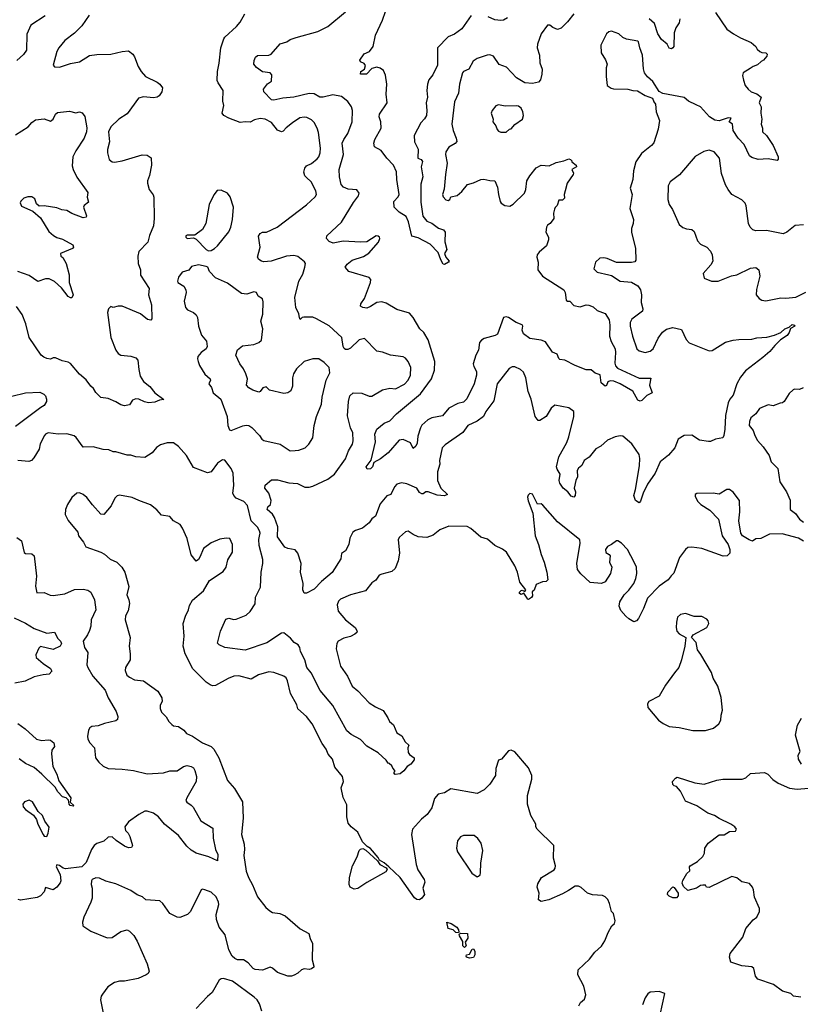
# Model space of a CAD drawing. Extents: x 2133489 to 2292442, y 756223 to 916462.
# Tile 380 of 463: x 2241609 to 2247831, y 863080 to 870929. Entities that reach past the tile are written whole.
import ezdxf

# ---------------------------------------------------------------- set-up
doc = ezdxf.new("R2010")
doc.units = 0

msp = doc.modelspace()

# ---------------------------------------------------------------- linework, layer by layer
at = {"layer": '0CON20XD'}
for points in [[(2243895, 869670), (2243882, 869685), (2243873.3, 869713.3), (2243880.6, 869745), (2243895, 869762.9), (2243935, 869783.1), (2243979.8, 869820.2), (2243993.4, 869836.6), (2244003.4, 869866.6), (2244006.5, 869905), (2243989.3, 870029.3), (2243979.4, 870065), (2243955, 870110), (2243935, 870130.5), (2243898.1, 870148.1), (2243875, 870151.8), (2243842.7, 870147.3), (2243782.7, 870107.3), (2243732.6, 870067.4), (2243709.5, 870040.5), (2243695, 870033.8), (2243665, 870048.8), (2243615, 870109.4), (2243565, 870136.5), (2243525, 870141.2), (2243480.7, 870129.3), (2243445, 870110.8), (2243405, 870114.6), (2243365, 870110.5), (2243275, 870142.5), (2243235, 870166), (2243221.9, 870185), (2243235.6, 870245), (2243228.3, 870278.3), (2243231.4, 870365), (2243190, 870425), (2243182.9, 870445), (2243185.7, 870515), (2243198.9, 870581.1), (2243212, 870705), (2243236.2, 870775), (2243245, 870790), (2243336.2, 870875), (2243365, 870910), (2243402, 870975)], [(2246025, 870975.7), (2245975, 870910.8), (2245925, 870862), (2245895, 870850), (2245857.7, 870867.7), (2245835, 870886.2), (2245815, 870886.2), (2245765.8, 870815), (2245737.1, 870735), (2245734.4, 870705), (2245751.9, 870645), (2245753.3, 870585), (2245772.5, 870535), (2245769.2, 870495), (2245760, 870450), (2245745, 870431.9), (2245695, 870420), (2245635, 870425.6), (2245569.2, 870465), (2245490, 870550), (2245430.6, 870570.6), (2245385, 870638), (2245355, 870648.8), (2245336.1, 870646.1), (2245255, 870619.5), (2245221.9, 870598.1), (2245188.8, 870535), (2245146.7, 870515), (2245139.2, 870505), (2245113.1, 870415), (2245105.6, 870344.4), (2245074.5, 870275), (2245053.3, 870095), (2245063.3, 870045), (2245088.1, 869985), (2245092.5, 869957.5), (2245079.1, 869940.9), (2245028.3, 869911.7), (2245004.3, 869875), (2245002.2, 869855), (2245016.5, 869785), (2245002.5, 869695), (2244991.2, 869578.8), (2244980, 869535), (2244985, 869518), (2245005, 869493.3), (2245025, 869487.1), (2245038, 869495), (2245045, 869516.2), (2245095, 869528.6), (2245131.8, 869558.2), (2245178.8, 869615), (2245225, 869627.8), (2245285, 869655.7), (2245308.3, 869658.3), (2245355, 869646), (2245395, 869643.3), (2245416.2, 869595), (2245424.1, 869534.1), (2245439.3, 869479.3), (2245447, 869467), (2245476.4, 869446.4), (2245515, 869442.5), (2245541.7, 869458.3), (2245631.2, 869545), (2245644, 869575), (2245651.2, 869645), (2245673.8, 869685), (2245725, 869746.7), (2245765, 869768.8), (2245830, 869765), (2245885, 869790), (2245947, 869803), (2245985, 869820), (2246000, 869815), (2246010, 869805), (2246010, 869795), (2246045, 869770), (2246047.5, 869755), (2246010, 869735), (2246022.5, 869705), (2246020, 869695), (2245971.2, 869625), (2245956, 869565), (2245948.8, 869535), (2245950, 869505), (2245935, 869490), (2245905, 869490), (2245893.6, 869446.4), (2245877, 869433), (2245870.8, 869419.2), (2245864.5, 869385.5), (2245865.8, 869344.2), (2245838, 869305), (2245815, 869292), (2245806.9, 869275), (2245802.2, 869235), (2245824, 869195), (2245822.5, 869175), (2245806.9, 869125), (2245748.6, 869075), (2245734.3, 869055), (2245731.4, 869035), (2245742, 868995), (2245738.8, 868935), (2245775, 868884.2), (2245945, 868774.2), (2245956.5, 868755), (2245965, 868692.5), (2245975, 868686.2), (2245995, 868686.2), (2246025, 868649.2), (2246075, 868639.2), (2246124.5, 868655.5), (2246145, 868654.3), (2246179.8, 868639.8), (2246211.5, 868611.5), (2246275, 868586.9), (2246307.5, 868535), (2246313.6, 868495), (2246309.6, 868405), (2246322.7, 868362.7), (2246354.5, 868305), (2246356.4, 868275), (2246351.2, 868191.2), (2246358.5, 868168.5), (2246372.3, 868152.3), (2246545, 868071.5), (2246640, 868070), (2246628.1, 868015), (2246650, 867955), (2246607.7, 867932.3), (2246567.5, 867892.5), (2246555, 867888.8), (2246535, 867896.7), (2246496.5, 867966.5), (2246395.4, 868025.4), (2246345, 868047.8), (2246315, 868050.8), (2246297.3, 868042.7), (2246286.1, 868013.9), (2246275, 868007.5), (2246243.3, 868035), (2246235, 868097.5), (2246195, 868110), (2246165, 868137.5), (2246125, 868137.5), (2246035, 868171.2), (2245955, 868214), (2245915, 868220), (2245905, 868227.5), (2245891.7, 868261.7), (2245855, 868278.8), (2245800.9, 868360.9), (2245765, 868375.4), (2245675, 868387.8), (2245624.6, 868425), (2245614.6, 868454.6), (2245620, 868485), (2245615, 868496.2), (2245565, 868514.2), (2245505, 868555.6), (2245485, 868560), (2245465, 868553.8), (2245417.5, 868422.5), (2245398.8, 868411.2), (2245311.5, 868388.5), (2245290, 868375), (2245274.6, 868355.4), (2245265.4, 868294.6), (2245243.5, 868255), (2245224.4, 868185), (2245227.5, 868165), (2245250.5, 868125), (2245249.1, 868095), (2245231.5, 868025), (2245172.3, 867907.7), (2245145, 867880), (2245101.7, 867868.3), (2245028.5, 867831.5), (2244980.1, 867769.9), (2244895, 867753.8), (2244861.9, 867738.1), (2244814.6, 867695.4), (2244803.1, 867675), (2244781.3, 867608.7), (2244776.8, 867553.2), (2244765, 867530), (2244745, 867510), (2244724.3, 867555), (2244665, 867583.2), (2244633.8, 867576.2), (2244545, 867477.1), (2244485, 867427.3), (2244431.5, 867398.5), (2244420, 867365), (2244405, 867348.1), (2244377.1, 867347.1), (2244370.8, 867365), (2244411.3, 867418.7), (2244444.4, 867565), (2244439.4, 867625), (2244455, 867663.8), (2244515, 867711.9), (2244559.3, 867730.7), (2244612.6, 867787.4), (2244802.8, 867947.3), (2244892.1, 868065), (2244914, 868136), (2244917.9, 868205), (2244865, 868376.7), (2244829.2, 868435), (2244799.2, 868465), (2244744, 868555), (2244715, 868588.8), (2244615, 868618.1), (2244530.3, 868670.3), (2244495, 868680.6), (2244454.6, 868675.4), (2244405, 868642.2), (2244375, 868630), (2244345, 868634.2), (2244326.4, 868646.4), (2244326.7, 868665), (2244358.1, 868705), (2244404.4, 868835), (2244407.1, 868857.1), (2244393.1, 868873.1), (2244232.3, 868922.3), (2244203.3, 868955), (2244218.8, 868981.2), (2244259.1, 869010.9), (2244348.9, 869041.1), (2244391.1, 869068.9), (2244467.5, 869155), (2244478, 869185), (2244476, 869195), (2244465, 869203.8), (2244450, 869205), (2244375, 869158.6), (2244325, 869155.5), (2244187.6, 869162.4), (2244108.3, 869148.3), (2244075, 869161.2), (2244054, 869185), (2244056.2, 869205), (2244174.3, 869315), (2244268.3, 869471.7), (2244308.8, 869525), (2244313.3, 869545), (2244295, 869572.5), (2244227, 869577), (2244189.2, 869595), (2244170.6, 869615), (2244158.9, 869675), (2244156.2, 869735), (2244189.7, 869855), (2244178.5, 869945), (2244191.1, 869975), (2244225, 870022), (2244260, 870115), (2244261.4, 870205), (2244254.3, 870234.3), (2244225, 870278), (2244175, 870315.6), (2244105, 870330), (2244027.5, 870312.5), (2244002.1, 870312.1), (2243955, 870336.9), (2243915, 870341.1), (2243795, 870311.2), (2243705.6, 870304.4), (2243635, 870287.1), (2243615, 870289.2), (2243555, 870353.3), (2243552, 870375), (2243582.9, 870417.1), (2243615, 870437.5), (2243619.5, 870489.5), (2243605, 870506), (2243545, 870512), (2243495, 870548), (2243476, 870575), (2243477.7, 870602.3), (2243489.3, 870630.7), (2243505, 870643.3), (2243595, 870647.1), (2243613.8, 870655), (2243685, 870737.5), (2243737.3, 870752.7), (2243765, 870770), (2243812.7, 870787.3), (2243984.4, 870835.6), (2244063.8, 870875), (2244205, 870991.2)], [(2247155.6, 870985), (2247245, 870853.3), (2247297.5, 870815), (2247353.9, 870783.9), (2247438.3, 870748.3), (2247477.5, 870715), (2247487.5, 870695), (2247507.5, 870675), (2247525, 870666.2), (2247555, 870663.3), (2247566.2, 870655), (2247565, 870637.5), (2247537.5, 870605), (2247517.5, 870595), (2247490.7, 870569.3), (2247453.9, 870556.1), (2247430.8, 870539.2), (2247374, 870505), (2247369.4, 870485), (2247376.6, 870446.6), (2247391.4, 870405), (2247413.9, 870373.9), (2247438.8, 870355), (2247485, 870337.1), (2247520, 870310), (2247503.3, 870265), (2247518.1, 870235), (2247516, 870185), (2247524, 870135), (2247520, 870095), (2247530, 870065), (2247530, 870035), (2247560, 870005), (2247614.2, 869925), (2247653.8, 869835), (2247653.3, 869816.7), (2247645, 869807.5), (2247575, 869818.8), (2247495, 869814), (2247445, 869830), (2247425, 869843.3), (2247382, 869935), (2247335.8, 869985), (2247294.3, 870045), (2247291.2, 870095), (2247262.5, 870115), (2247280, 870145), (2247255, 870145.6), (2247185, 870123.5), (2247148.5, 870128.5), (2247108, 870155), (2247036, 870235), (2247000, 870250), (2246940.3, 870280.3), (2246905, 870308.8), (2246735, 870341.2), (2246706.1, 870356.1), (2246656, 870435), (2246612.2, 870472.2), (2246590, 870505), (2246581.9, 870538.1), (2246574.2, 870645.8), (2246551.9, 870705), (2246542.3, 870752.3), (2246535, 870758), (2246445, 870772.9), (2246415, 870788), (2246385, 870815.7), (2246325, 870836), (2246305, 870831.2), (2246285, 870816.7), (2246241.2, 870725), (2246244, 870665), (2246278.3, 870608.3), (2246291.2, 870575), (2246284, 870545), (2246283.8, 870475), (2246291.2, 870405), (2246322.3, 870382.3), (2246343, 870377), (2246455, 870376), (2246495, 870364), (2246531.7, 870361.7), (2246595, 870324), (2246653, 870303), (2246663.3, 870273.3), (2246676.7, 870255), (2246682.9, 870195), (2246708.1, 870125), (2246698.9, 870055), (2246662.1, 869947.9), (2246645, 869926.7), (2246565, 869861.2), (2246520.8, 869795), (2246502, 869725), (2246495.7, 869655), (2246474.2, 869585), (2246490, 869535), (2246472, 869425), (2246501.4, 869335), (2246498.6, 869305), (2246484.2, 869265), (2246483.9, 869236.1), (2246518, 869105), (2246519.3, 869010.7), (2246510.7, 868999.3), (2246485.9, 868994.1), (2246365, 868993.3), (2246290, 869025), (2246265, 869031.2), (2246232.3, 869027.7), (2246198, 868995), (2246184.1, 868944.1), (2246212.5, 868915), (2246305, 868893.8), (2246325, 868890), (2246395, 868843.3), (2246485, 868836.7), (2246535, 868806.7), (2246555.8, 868775), (2246564.2, 868735), (2246562, 868675), (2246576.4, 868623.6), (2246573.8, 868605), (2246488.8, 868541.2), (2246475.9, 868514.1), (2246475.8, 868485), (2246492.5, 868405), (2246528.6, 868305), (2246545, 868289.2), (2246595, 868275.7), (2246635, 868285.7), (2246656.9, 868305), (2246698.7, 868391.3), (2246732.4, 868437.6), (2246765, 868460.9), (2246815, 868475.5), (2246885, 868458.6), (2246920.7, 868380.7), (2246945, 868354.2), (2247105, 868288.6), (2247127.4, 868292.6), (2247235, 868359.2), (2247294.5, 868375.5), (2247339.7, 868379.7), (2247445, 868382.9), (2247485, 868392.5), (2247565, 868399.2), (2247626, 868414), (2247674.6, 868435.4), (2247708, 868465), (2247742, 868478), (2247765, 868498), (2247782.5, 868495), (2247787.5, 868485), (2247753.6, 868466.4), (2247741.9, 868435), (2247725, 868411.9), (2247674, 868376), (2247627.4, 868332.6), (2247586.9, 868283.1), (2247532, 868235), (2247395, 868129.2), (2247355, 868078.8), (2247324.3, 868025), (2247295.7, 867935), (2247268, 867905), (2247255.8, 867875), (2247233.1, 867775), (2247228.6, 867665), (2247221.4, 867615), (2247212, 867595), (2247155, 867584.2), (2247115, 867567.5), (2247097.7, 867567.7), (2247028.3, 867578.3), (2246965.8, 867615.8), (2246905, 867613.8), (2246856.7, 867585), (2246830, 867515), (2246781.4, 867458.6), (2246715, 867403.3), (2246675, 867313.8), (2246611.4, 867225), (2246578.5, 867155), (2246557.9, 867092.1), (2246545, 867077.5), (2246517.8, 867095), (2246503.8, 867135), (2246517.8, 867185), (2246548.8, 867371.2), (2246552, 867432), (2246547, 867463), (2246488.3, 867548.3), (2246415, 867608.6), (2246395, 867611.9), (2246355, 867602.9), (2246293.7, 867576.3), (2246241.3, 867528.7), (2246201.9, 867508.1), (2246148.7, 867441.3), (2246106.7, 867415), (2246090, 867375), (2246062.5, 867355), (2246052.5, 867335), (2246054.3, 867285), (2246040.6, 867255), (2246029.4, 867195), (2246038.9, 867165), (2246037.5, 867135), (2246025, 867123.3), (2246005, 867131.2), (2245976.5, 867166.5), (2245941.4, 867195), (2245914.4, 867235), (2245910, 867255), (2245916.7, 867305), (2245892.9, 867345), (2245888.1, 867365), (2245905.7, 867445), (2245971.1, 867558.9), (2245986.5, 867603.5), (2246026.5, 867765), (2246024.4, 867804.4), (2245985, 867836), (2245875, 867855.8), (2245845, 867832.5), (2245805, 867766), (2245755, 867734.2), (2245740, 867735), (2245716.2, 867765), (2245685.7, 867905), (2245662.1, 867965), (2245643.6, 868073.6), (2245625, 868118.8), (2245601.3, 868141.3), (2245555, 868160.8), (2245535, 868160.8), (2245510.9, 868149.1), (2245414.6, 868025.4), (2245388.1, 867891.9), (2245324.5, 867805.5), (2245304.5, 867765.5), (2245255, 867729.4), (2245182, 867695), (2245141.1, 867638.9), (2245000.9, 867539.1), (2244976.9, 867515), (2244954.2, 867415), (2244957.5, 867385), (2244938.5, 867325), (2244940, 867255), (2244965.6, 867195), (2245017.5, 867145), (2244995, 867133.3), (2244935, 867137.5), (2244864.2, 867165.8), (2244846.1, 867163.9), (2244825, 867148.8), (2244815, 867148.8), (2244795, 867161.2), (2244772.9, 867195), (2244695, 867228.1), (2244652, 867238), (2244615, 867226.2), (2244595.8, 867204.2), (2244567.5, 867145), (2244535, 867132.5), (2244481.3, 867068.7), (2244445, 866970), (2244415, 866951.2), (2244395, 866918.8), (2244340, 866875), (2244285, 866858), (2244263.8, 866845), (2244240, 866795), (2244232.5, 866745), (2244204.4, 866695.6), (2244175, 866673.8), (2244167.9, 866632.1), (2244098.3, 866521.7), (2244015, 866450.6), (2243955, 866390), (2243895, 866356.7), (2243875, 866357.5), (2243866.2, 866385), (2243868, 866435), (2243845.9, 866525.9), (2243852.9, 866595), (2243826.3, 866676.3), (2243805, 866702), (2243745, 866713.8), (2243723.3, 866725), (2243664.3, 866805.7), (2243665.4, 866885), (2243640.5, 866960.5), (2243625, 866986.2), (2243580, 867025), (2243586.2, 867045), (2243607.1, 867065), (2243611.9, 867095), (2243594.5, 867154.5), (2243563.3, 867195), (2243565, 867217.5), (2243615, 867261.2), (2243665, 867260.6), (2243755, 867236.7), (2243822.8, 867232.8), (2243882.8, 867202.8), (2243915, 867203.5), (2243945, 867211.1), (2244063.8, 867265), (2244118.6, 867305), (2244205, 867428.8), (2244228.7, 867491.3), (2244260.6, 867545), (2244267.2, 867572.8), (2244264.6, 867635), (2244246.3, 867676.4), (2244220.8, 867770.8), (2244228.8, 867885), (2244239.4, 867930.6), (2244265.5, 867954.5), (2244335, 867952.9), (2244395, 867927.5), (2244415, 867927.5), (2244501.2, 867978.8), (2244558.8, 867991.2), (2244605, 867985.8), (2244675, 868022.5), (2244705, 868056), (2244723.3, 868095), (2244726.9, 868155), (2244704.4, 868205), (2244685, 868230.8), (2244665, 868241.4), (2244565, 868255.8), (2244499.7, 868279.7), (2244455, 868286.7), (2244356.4, 868386.4), (2244315, 868378), (2244245, 868310), (2244225, 868298.8), (2244205, 868300), (2244195, 868307.5), (2244188, 868325), (2244175.4, 868395.4), (2244075, 868487.5), (2243975.3, 868545.3), (2243945, 868556.5), (2243872.3, 868557.7), (2243860, 868555), (2243845, 868540), (2243840, 868555), (2243833.8, 868585), (2243810, 868635), (2243800.8, 868715), (2243832.7, 868845), (2243865, 868901.2), (2243882, 868955), (2243886, 868985), (2243879.7, 868999.7), (2243825, 869041.9), (2243795, 869049.1), (2243735, 869044.5), (2243612.7, 869002.7), (2243555, 868998.8), (2243535, 869003.8), (2243515, 869016.7), (2243504.2, 869035), (2243525.8, 869115.8), (2243512.3, 869202.3), (2243524.3, 869225.7), (2243544.1, 869235.9), (2243575, 869234), (2243660, 869275), (2243895, 869452), (2243964.3, 869515.7), (2243974.1, 869535.9), (2243968.6, 869565), (2243931.9, 869635), (2243895, 869670)], [(2245207.3, 870962.7), (2245131.9, 870855), (2245075, 870814.5), (2245025, 870791.9), (2244938, 870705), (2244938.6, 870565), (2244901.1, 870488.9), (2244870.7, 870449.3), (2244860, 870415), (2244853.3, 870365), (2244858.7, 870311.3), (2244848.6, 870265), (2244854.4, 870205), (2244850, 870165), (2244835, 870138.8), (2244805, 870106.7), (2244752.5, 870005), (2244754.3, 869954.3), (2244786.1, 869896.1), (2244782.5, 869825), (2244810, 869815), (2244818.3, 869798.3), (2244810, 869755), (2244821.2, 869675), (2244805, 869617.5), (2244806.5, 869475), (2244822.6, 869362.6), (2244853.4, 869323.4), (2244895, 869308.1), (2244946.9, 869266.9), (2244986.2, 869255), (2245000.8, 869235), (2244997.7, 869157.7), (2245013.8, 869096.2), (2244993.8, 869065), (2245006.4, 869036.4), (2245032.5, 869005), (2245027.5, 868995), (2244995, 868977.5), (2244985, 868980), (2244965, 869013.3), (2244943.3, 869073.3), (2244880.4, 869140.4), (2244785, 869191.2), (2244735, 869202.5), (2244708, 869318), (2244689.1, 869359.1), (2244634.6, 869394.6), (2244594.5, 869434.5), (2244590.6, 869479.4), (2244624.5, 869515.5), (2244632.2, 869535), (2244614.2, 869655), (2244611.7, 869715), (2244589, 869769), (2244535.3, 869825.3), (2244490.8, 869885), (2244436.2, 869915), (2244430.8, 869945), (2244440.6, 869975), (2244490.6, 870065), (2244488, 870115), (2244474.2, 870155), (2244476, 870175), (2244536.5, 870265), (2244529.6, 870335), (2244535.5, 870415.5), (2244525, 870487.5), (2244508.8, 870525), (2244482.6, 870542.6), (2244455, 870550.6), (2244415, 870538.8), (2244372.5, 870495), (2244324, 870494), (2244326.7, 870515), (2244356.7, 870535), (2244363.9, 870563.9), (2244355, 870578.8), (2244325, 870592.5), (2244321.2, 870605), (2244353.5, 870656.5), (2244396.2, 870675), (2244426.2, 870715), (2244445.7, 870805), (2244500.6, 870925), (2244524, 870995)], [(2242163.1, 870965), (2242105, 870880), (2242045, 870821.9), (2241967.8, 870762.2), (2241920, 870705), (2241904.6, 870675), (2241876.2, 870566.2), (2241885, 870553.8), (2241925, 870549.2), (2242015, 870579.2), (2242085, 870594), (2242165.8, 870644.2), (2242225, 870652.5), (2242335, 870654), (2242425, 870676.2), (2242475, 870680), (2242510, 870655), (2242523.9, 870633.9), (2242553.3, 870555), (2242576.4, 870516.4), (2242612.5, 870475), (2242705, 870431.2), (2242725.7, 870415.7), (2242746.2, 870385), (2242742.5, 870355), (2242719.3, 870320.7), (2242705, 870310), (2242675, 870306.2), (2242595, 870314.3), (2242555, 870302), (2242465, 870178.8), (2242400, 870135), (2242334.6, 870075.4), (2242315.6, 870035), (2242325.5, 869955.5), (2242308.9, 869895), (2242307.9, 869867.9), (2242322.9, 869815), (2242345, 869796.9), (2242365, 869793.1), (2242425, 869804.4), (2242585, 869851.4), (2242625, 869848), (2242657.8, 869827.8), (2242660.7, 869769.3), (2242642.7, 869687.3), (2242626.7, 869645), (2242626.7, 869625), (2242640.8, 869575), (2242672.9, 869532.9), (2242678.6, 869515), (2242680, 869345), (2242675.5, 869284.5), (2242642.7, 869207.3), (2242630, 869155), (2242559.5, 869080.5), (2242549.2, 869045), (2242553.1, 868985), (2242572.9, 868935), (2242572.7, 868892.7), (2242641.4, 868785), (2242635.7, 868735), (2242658.1, 868655), (2242662.5, 868545), (2242655, 868533.3), (2242628.3, 868538.3), (2242572.5, 868585), (2242425, 868644.3), (2242395, 868644.2), (2242355, 868633.3), (2242335, 868642.5), (2242316.7, 868625), (2242308, 868595), (2242334.3, 868395), (2242374.3, 868294.3), (2242395, 868266.7), (2242414.1, 868254.1), (2242495, 868246), (2242535, 868233.3), (2242551.2, 868215), (2242559.7, 868139.7), (2242567.9, 868087.9), (2242596, 868045), (2242645.5, 868005.5), (2242685, 867953.3), (2242758.3, 867901.7), (2242723, 867897), (2242685, 867880), (2242635, 867875.8), (2242602.3, 867882.3), (2242557.5, 867905), (2242535, 867907.5), (2242506.7, 867895), (2242485, 867860), (2242445, 867850), (2242415, 867857.5), (2242375, 867882.9), (2242315, 867908.8), (2242255, 867916), (2242215, 867956.7), (2242197.9, 867987.9), (2242175, 868008.8), (2242138.6, 868058.6), (2242085, 868104.3), (2242015, 868187.1), (2241995, 868200), (2241948.6, 868208.6), (2241895, 868232.5), (2241875, 868232.5), (2241855, 868223.3), (2241825, 868228.8), (2241802.5, 868237.5), (2241781.2, 868255), (2241685, 868396.7), (2241656.9, 868505), (2241628.2, 868578.2), (2241582.6, 868642.6)], [(2241810.7, 870959.3), (2241698, 870885), (2241667.1, 870812.9), (2241664.3, 870685), (2241639.2, 870650.8)], [(2245497.1, 870942.9), (2245465, 870926), (2245445, 870922.9), (2245395, 870928.1), (2245342.4, 870952.4)], [(2246869.2, 870935), (2246865.7, 870905), (2246837.5, 870865), (2246824.2, 870825), (2246823.3, 870715), (2246815, 870703.3), (2246803.6, 870696.4), (2246785, 870702), (2246770, 870735), (2246725, 870771.4), (2246695, 870815.8), (2246667.7, 870897.7), (2246626.1, 870935)], [(2241639.2, 870650.8), (2241585, 870604.4)], [(2241575, 870011.2), (2241675.6, 870074.4), (2241705, 870109.2), (2241735, 870130), (2241805, 870139.2), (2241855, 870120), (2241876.2, 870135), (2241893.3, 870175), (2241911.2, 870188.8), (2242005, 870199.2), (2242055, 870186.2), (2242085, 870193.8), (2242105.6, 870185.6), (2242127.3, 870157.3), (2242143.9, 870066.1), (2242142.5, 870035), (2242122, 869985), (2242055.5, 869884.5), (2242032.5, 869835), (2242028, 869765), (2242034, 869735), (2242063, 869673), (2242151.7, 869551.7), (2242146.7, 869515), (2242157, 869473), (2242123.6, 869446.4), (2242117.5, 869435), (2242142.5, 869365), (2242137.5, 869355), (2242115, 869350), (2242024.6, 869384.6), (2241985, 869407.8), (2241945, 869414.3), (2241905, 869429.4), (2241805, 869443.8), (2241763.6, 869443.6), (2241741.7, 869461.7), (2241730.5, 869500.5), (2241705, 869515.8), (2241675, 869518), (2241642.5, 869505), (2241617.7, 869482.3), (2241612.3, 869467.7), (2241623.5, 869443.5), (2241712.3, 869402.3), (2241775, 869350), (2241841.1, 869241.1), (2241878, 869208), (2241905, 869191.4), (2241949.1, 869179.1), (2242032.5, 869135), (2242037.5, 869115), (2242030, 869105), (2241933.9, 869066.1), (2241937.5, 869045), (2241952.7, 869032.7), (2241978.6, 868985), (2242004.3, 868895), (2242004.3, 868835), (2242033.8, 868735), (2242025, 868712.5), (2242015, 868711.2), (2241995, 868722), (2241942.3, 868792.3), (2241885, 868842.5), (2241845, 868864.2), (2241814.1, 868864.1), (2241752.7, 868842.7), (2241685, 868888.6), (2241595, 868920.5)], [(2245485, 870033.3), (2245513, 870057), (2245525, 870060), (2245555, 870093.3), (2245616, 870135), (2245623.3, 870165), (2245620, 870195), (2245605, 870223.8), (2245585, 870238.6), (2245565, 870242.9), (2245478.6, 870238.6), (2245425, 870250), (2245405, 870241.2), (2245374, 870205), (2245368, 870185), (2245382.5, 870135), (2245380, 870115), (2245405, 870082.5), (2245415, 870052.5), (2245425, 870040), (2245445, 870033.3), (2245485, 870033.3)], [(2247855, 869294), (2247790.5, 869289.5), (2247723.3, 869235), (2247695, 869222.9), (2247562.1, 869247.9), (2247475, 869245.6), (2247452.8, 869252.8), (2247430, 869275), (2247418.1, 869305), (2247399.2, 869445), (2247390.8, 869465), (2247365, 869492), (2247285.5, 869535.5), (2247254.7, 869574.7), (2247233.5, 869613.5), (2247203.6, 869703.6), (2247185.4, 869825), (2247145, 869876.5), (2247105, 869890), (2247062.9, 869877.1), (2246992.2, 869837.8), (2246866.6, 869693.4), (2246793.1, 869636.9), (2246776.9, 869605), (2246775.6, 869495), (2246784.4, 869455), (2246812.5, 869415), (2246863.8, 869295), (2246895, 869272.5), (2246922.5, 869262.5), (2246965, 869256), (2246985, 869240), (2247010, 869165), (2247035, 869140), (2247085.7, 869115.7), (2247114.1, 869084.1), (2247128.8, 869055), (2247132.5, 869005), (2247117.5, 868975), (2247057.5, 868905), (2247065, 868867.5), (2247123.6, 868843.6), (2247175, 868843.3), (2247282.7, 868887.3), (2247325.8, 868894.2), (2247435, 868948), (2247475, 868953.3), (2247500, 868935), (2247508, 868885), (2247482.3, 868777.7), (2247478.8, 868735), (2247503.8, 868705), (2247525, 868692.5), (2247555, 868688.8), (2247675, 868711.4), (2247715, 868708.6), (2247795, 868716.9), (2247875, 868755.6)], [(2243115, 869087.5), (2243135, 869090), (2243162.5, 869105), (2243185, 869126.7), (2243275, 869238.6), (2243291.2, 869275), (2243304.6, 869335), (2243313.6, 869435), (2243287.7, 869517.7), (2243265, 869546.7), (2243215, 869570), (2243181.7, 869568.3), (2243156.4, 869533.6), (2243120, 869455), (2243091.2, 869305), (2243065, 869257.5), (2243005, 869210), (2242945, 869212.5), (2242932.5, 869205), (2242933.3, 869195), (2242945, 869184), (2242995, 869190), (2243015, 869180), (2243095, 869097.5), (2243115, 869087.5)], [(2243765, 867491.4), (2243805, 867494), (2243835, 867496.7), (2243885, 867516.2), (2243914.5, 867545.5), (2243946, 867595), (2243956, 867695), (2243974.4, 867765), (2244015.4, 867864.6), (2244018.9, 867921.1), (2244052.5, 868055), (2244081.4, 868115), (2244074.2, 868155), (2244035.8, 868195), (2243994.2, 868224.2), (2243945, 868224.3), (2243876.2, 868205), (2243815, 868145.8), (2243790.6, 868105), (2243784.1, 868074.1), (2243783.6, 868006.4), (2243768.8, 867971.2), (2243745, 867953.3), (2243715, 867948.8), (2243600, 867975), (2243573, 868003), (2243547.5, 867995), (2243526.7, 867965), (2243515, 867958.8), (2243467.5, 867975), (2243434.2, 867994.2), (2243416.7, 868015), (2243423.8, 868065), (2243412, 868105), (2243393.8, 868145), (2243364.3, 868184.3), (2243331.2, 868255), (2243345, 868297.5), (2243385, 868330), (2243475, 868338.8), (2243515.7, 868354.3), (2243536, 868375), (2243546.9, 868465), (2243531.2, 868525), (2243547.3, 868582.7), (2243549.5, 868679.5), (2243543, 868703), (2243510, 868725), (2243497.5, 868755), (2243475, 868758.8), (2243419.7, 868740.3), (2243377.5, 868745), (2243265, 868828.8), (2243170.7, 868870.7), (2243120.7, 868920.7), (2243107.5, 868955), (2243095, 868962.5), (2243035, 868973.8), (2242979.3, 868960.7), (2242958, 868932), (2242904.6, 868915.4), (2242873.9, 868876.1), (2242867.5, 868845), (2242870, 868835), (2242915.8, 868805.8), (2242934.1, 868774.1), (2242936, 868755), (2242919.2, 868685), (2242930, 868635), (2242945.9, 868615.9), (2242994, 868594), (2243016.7, 868575), (2243025.9, 868555.9), (2243034.2, 868485), (2243058.6, 868415), (2243097.1, 868365), (2243104.3, 868325), (2243095, 868303.8), (2243055, 868276.2), (2243030, 868245), (2243026.2, 868225), (2243032, 868205), (2243042.3, 868172.3), (2243083.9, 868103.9), (2243127.5, 868065), (2243130, 868055), (2243117.5, 868025), (2243137, 867997), (2243150, 867955), (2243212.5, 867905), (2243262.5, 867765), (2243266.7, 867695), (2243280.7, 867660.7), (2243295, 867653.8), (2243387.6, 867692.4), (2243415, 867697.8), (2243435, 867693.1), (2243458.3, 867678.3), (2243520.8, 867615), (2243539.2, 867585), (2243554.5, 867574.5), (2243685, 867544), (2243765, 867491.4)], [(2247852.5, 867995), (2247825, 867981.2), (2247785, 867983.8), (2247772.7, 867977.3), (2247740.7, 867949.3), (2247702.5, 867885), (2247690, 867875), (2247669.3, 867870.7), (2247615, 867850), (2247575, 867858), (2247505, 867830), (2247475, 867788), (2247437.5, 867755), (2247426, 867725), (2247424.2, 867695), (2247454.2, 867654.2), (2247467.5, 867615), (2247490, 867575), (2247534.2, 867525), (2247582.5, 867455), (2247598.8, 867405), (2247651.7, 867351.7), (2247668, 867245), (2247720, 867165), (2247749.3, 867099.3), (2247750, 867025), (2247792, 866992), (2247825, 866946.7), (2247855, 866923.3)], [(2241545, 867926.5), (2241655, 867954.4), (2241769.3, 867959.3), (2241800, 867945), (2241815, 867930), (2241822.5, 867905), (2241822.5, 867885), (2241805, 867852.5), (2241776.7, 867836.7), (2241574.4, 867685.6)], [(2242318.8, 867501.2), (2242273.9, 867503.9), (2242195, 867523.8), (2242115, 867521.2), (2242059.5, 867599.5), (2242042.1, 867612.1), (2241985, 867627.1), (2241915, 867624.6), (2241835.5, 867634.5), (2241814.5, 867625.5), (2241805.8, 867615), (2241771.7, 867548.3), (2241763.4, 867506.6), (2241722, 867435), (2241703.3, 867415), (2241682.3, 867407.7), (2241595, 867414.3)], [(2247855, 866771.2), (2247815.8, 866795.8), (2247685, 866831.4), (2247585, 866827.1), (2247515, 866794.2), (2247475, 866791.2), (2247448.3, 866771.7), (2247423.3, 866783.3), (2247371.2, 866815), (2247356, 866835), (2247340, 866935), (2247347.5, 867005), (2247345.9, 867095.9), (2247295, 867163.3), (2247265, 867182.5), (2247245, 867182.5), (2247185, 867146.7), (2247135, 867153.8), (2247005, 867152.5), (2246992.5, 867145), (2246993, 867127), (2247015, 867087.5), (2247037.5, 867065), (2247108.8, 867018.8), (2247178.3, 866948.3), (2247208.8, 866815), (2247255.5, 866745.5), (2247267.8, 866705), (2247269.2, 866675), (2247247.5, 866655), (2247215, 866651.9), (2247045, 866713.1), (2246965, 866724.2), (2246935, 866722), (2246915, 866706.7), (2246868.8, 866641.2), (2246823.6, 866516.4), (2246802.5, 866495), (2246777.5, 866465), (2246705, 866413.8), (2246612.1, 866317.9), (2246580.8, 866235), (2246541.2, 866155), (2246525, 866136.7), (2246505, 866130), (2246465, 866152.5), (2246440, 866175), (2246399.5, 866219.5), (2246386.4, 866253.6), (2246392.3, 866287.7), (2246426.2, 866345), (2246465, 866382), (2246503.1, 866435), (2246520, 866475), (2246527.8, 866515), (2246524.4, 866565), (2246506.9, 866605), (2246452.5, 866705), (2246405, 866756.2), (2246377.5, 866775), (2246365, 866773.8), (2246325.8, 866744.2), (2246295, 866730), (2246278.8, 866705), (2246280.9, 866680.9), (2246306.4, 866666.4), (2246314.2, 866655), (2246308.6, 866605), (2246328.1, 866565), (2246316.7, 866515), (2246275, 866447.5), (2246245, 866435.6), (2246155, 866443.3), (2246080.7, 866510.7), (2246056.1, 866546.1), (2246048.6, 866595), (2246077.1, 866755), (2246072.9, 866782.9), (2245896.3, 866926.3), (2245779.5, 867059.5), (2245765, 867070), (2245735, 867067.5), (2245695, 867147.5), (2245675, 867152.5), (2245661.7, 867138.3), (2245657.5, 867122.5), (2245662.7, 867092.7), (2245699.4, 866995), (2245717.1, 866815), (2245745, 866746.7), (2245764.4, 866665), (2245787.8, 866605), (2245809.4, 866525), (2245817.5, 866465), (2245805, 866451.2), (2245775, 866447.5), (2245725, 866426.7), (2245708.3, 866381.7), (2245693, 866367), (2245697, 866337), (2245688.3, 866321.7), (2245665, 866307.5), (2245655, 866310), (2245653, 866317), (2245628.3, 866358.3), (2245605, 866346.2), (2245592.9, 866355), (2245593.1, 866365), (2245605, 866380), (2245615, 866382.5), (2245635, 866370), (2245642.5, 866385), (2245595.8, 866445), (2245575.7, 866525), (2245554.4, 866575), (2245487.8, 866685), (2245457.4, 866707.4), (2245395, 866738.5), (2245338.3, 866788.3), (2245285, 866804), (2245205, 866872.9), (2245175, 866888.6), (2245028.8, 866891.2), (2244956.4, 866863.6), (2244905, 866818.8), (2244855, 866801.2), (2244785, 866807.1), (2244744.5, 866824.5), (2244705, 866852), (2244685, 866846.2), (2244635.8, 866805), (2244625.7, 866785), (2244636.7, 866675), (2244625.4, 866614.6), (2244602, 866555), (2244575, 866530.8), (2244495, 866510), (2244475, 866500), (2244448.7, 866461.3), (2244415, 866438.8), (2244366.2, 866375), (2244245, 866344.2), (2244165, 866309.2), (2244149.2, 866295), (2244138.9, 866265), (2244147.5, 866215), (2244206, 866145), (2244283.8, 866085), (2244298.8, 866055), (2244296.1, 866043.9), (2244280, 866030), (2244245, 866011.9), (2244191.7, 865998.3), (2244146, 865975), (2244136.9, 865955), (2244132.1, 865915), (2244165, 865776), (2244221.8, 865695), (2244260, 865615), (2244305, 865579.2), (2244395, 865484), (2244445, 865450.8), (2244505, 865423.3), (2244544, 865365), (2244556.7, 865335), (2244587.3, 865307.3), (2244615, 865243.3), (2244655, 865220), (2244682.1, 865172.1), (2244710, 865145), (2244703.3, 865125), (2244706.4, 865086.4), (2244715, 865072.5), (2244752.5, 865045), (2244751.7, 865028.3), (2244727.5, 864995), (2244697.5, 864975), (2244669.3, 864940.7), (2244641.7, 864918.3), (2244601.7, 864911.7), (2244590, 864925), (2244600, 864935), (2244600, 864945), (2244581.7, 864961.7), (2244575, 864980), (2244555, 865000), (2244545, 865002.5), (2244530, 865025), (2244465.5, 865085.5), (2244375, 865137.5), (2244325, 865191.4), (2244249.8, 865229.8), (2244215, 865260), (2244105, 865460.8), (2244005, 865582.5), (2243933, 865723), (2243898.8, 865765), (2243880.5, 865825), (2243847.1, 865892.9), (2243840.6, 865925), (2243827.5, 865945), (2243795.4, 865965.4), (2243768, 865998), (2243715, 866042), (2243695, 866038), (2243577.6, 865962.4), (2243405, 865903.1), (2243245, 865924), (2243197.5, 865945), (2243185, 865960), (2243208.8, 866055), (2243250.7, 866149.3), (2243275, 866158.8), (2243315, 866148), (2243335, 866149.2), (2243415, 866182.9), (2243445, 866210.6), (2243485, 866271.2), (2243487.5, 866325), (2243527.5, 866405), (2243532.2, 866525), (2243547, 866593), (2243546, 866625), (2243518.4, 866738.4), (2243514.8, 866785), (2243520.5, 866810.5), (2243525.3, 866835), (2243521.3, 866855), (2243505, 866884.5), (2243454.7, 866935), (2243425.8, 867055.8), (2243395, 867087.1), (2243335, 867114.5), (2243315, 867136.2), (2243308.9, 867155), (2243315.5, 867215), (2243311.2, 867315), (2243295, 867352.5), (2243245, 867418.8), (2243225, 867420), (2243185.9, 867394.1), (2243135.5, 867324.5), (2243105, 867315.7), (2242995, 867360), (2242939.4, 867455), (2242875, 867526.9), (2242835, 867555.7), (2242785, 867555.7), (2242730.7, 867539.3), (2242700.3, 867519.7), (2242664.6, 867475.4), (2242605, 867438.6), (2242535, 867444.3), (2242495, 867458), (2242465, 867456.7), (2242375, 867483.8), (2242355, 867484), (2242318.8, 867501.2)], [(2246066.7, 863066.7), (2246080, 863095), (2246109.7, 863120.3), (2246120, 863155), (2246105.8, 863225), (2246056.2, 863315), (2246060, 863355), (2246151.2, 863438.8), (2246193.8, 863495), (2246245, 863543.8), (2246271.4, 863585), (2246298.7, 863651.3), (2246329.2, 863705), (2246350, 863725), (2246353.8, 863745), (2246342.5, 863805), (2246325, 863820), (2246310, 863885), (2246296.1, 863916.1), (2246275, 863937.5), (2246255, 863947.5), (2246175, 863953.3), (2246135, 863966.7), (2246085, 864012.5), (2246063, 864023), (2246035, 864022.5), (2245982, 863988), (2245935, 863960), (2245825, 863913.8), (2245765, 863900), (2245743.6, 863913.6), (2245748.8, 863965), (2245733.9, 864013.9), (2245738.3, 864041.7), (2245768.3, 864091.7), (2245868.2, 864151.8), (2245876.7, 864165), (2245878.9, 864185), (2245864.4, 864245), (2245865.9, 864345.9), (2245732.5, 864475), (2245723.6, 864493.6), (2245722.5, 864515), (2245684.1, 864584.1), (2245656.7, 864675), (2245656.7, 864745), (2245691.2, 864875), (2245690, 864905), (2245663.3, 864965), (2245555, 865093.3), (2245525, 865106.7), (2245505, 865100), (2245450, 865035), (2245423.9, 865026.1), (2245405, 864960), (2245400, 864905), (2245356, 864834), (2245310.5, 864789.5), (2245255, 864761.2), (2245045, 864796.7), (2244995, 864766.2), (2244944.3, 864755.7), (2244915, 864720), (2244892.5, 864645), (2244857.9, 864592.1), (2244811.2, 864555), (2244740.8, 864475), (2244732.5, 864435), (2244768, 864195), (2244782.3, 864152.3), (2244832.5, 864075), (2244837.5, 864055), (2244823.1, 864005), (2244836.5, 863955), (2244815, 863925.8), (2244795, 863912.5), (2244775, 863916.2), (2244755, 863928.8), (2244642, 864092), (2244550, 864175), (2244515, 864206.9), (2244477.9, 864227.9), (2244465, 864251.4), (2244405, 864321.5), (2244378.4, 864338.4), (2244341.9, 864375), (2244303.4, 864453.4), (2244251.2, 864495), (2244226, 864525), (2244216.2, 864575), (2244215, 864670), (2244187.7, 864727.7), (2244171.2, 864805), (2244190, 864855), (2244180.8, 864895), (2244120.7, 864970.7), (2244102.5, 865035), (2244067.1, 865075), (2244050.8, 865115), (2244019.7, 865159.7), (2243940, 865315), (2243895, 865374), (2243825.8, 865435.8), (2243816.8, 865466.8), (2243767.9, 865557.9), (2243742.5, 865657.5), (2243732.2, 865682.2), (2243715, 865695.6), (2243635, 865724.4), (2243595, 865729.4), (2243512.3, 865707.7), (2243455, 865670.8), (2243355, 865698.5), (2243315, 865695.6), (2243271.7, 865678.3), (2243168.7, 865621.3), (2243145, 865619.2), (2243125.7, 865625.7), (2243095, 865648.8), (2242988, 865755), (2242928.1, 865875), (2242912.5, 865935), (2242920.6, 866015), (2242912.5, 866115), (2242930, 866175), (2242953.1, 866225), (2242961.3, 866258.7), (2242985, 866302), (2243075, 866376.2), (2243122, 866458), (2243230.5, 866529.5), (2243255.7, 866565), (2243266.8, 866623.2), (2243304.2, 866685), (2243306, 866745), (2243285, 866792.5), (2243255, 866796.7), (2243205, 866788.8), (2243135, 866758.8), (2243075, 866713.8), (2243045, 866643.3), (2243035, 866626.7), (2243015, 866613.3), (2242975, 866662.5), (2242944, 866794), (2242906.8, 866876.8), (2242886.7, 866905), (2242833.6, 866933.6), (2242805, 866968.8), (2242739.5, 866979.5), (2242701.7, 867021.7), (2242650.7, 867060.7), (2242557.5, 867095), (2242505, 867121.2), (2242405, 867138.8), (2242385, 867133.3), (2242366.2, 867115), (2242337.3, 867052.7), (2242280, 866985), (2242255, 866987.5), (2242190.3, 867060.3), (2242145, 867118.8), (2242115, 867143.8), (2242085, 867156.7), (2242065, 867153.8), (2242025, 867121.2), (2241990, 867065), (2241974, 867025), (2241972, 866985), (2241995.9, 866935.9), (2242072.5, 866845), (2242077.5, 866815), (2242116.2, 866765), (2242137, 866727), (2242255, 866684.2), (2242285, 866667.5), (2242328.8, 866628.8), (2242383.3, 866605), (2242422.5, 866565), (2242445.7, 866525), (2242478.8, 866411.2), (2242463.3, 866345), (2242479.2, 866305), (2242483.8, 866275), (2242474.1, 866215.9), (2242452.7, 866177.3), (2242448.8, 866145), (2242488.1, 866005), (2242480.6, 865935), (2242490.6, 865875), (2242489.2, 865825), (2242452.5, 865765), (2242449.5, 865740.5), (2242463.8, 865705), (2242485, 865686.7), (2242525, 865666.7), (2242595, 865658.8), (2242710, 865575), (2242743, 865523), (2242743.3, 865495), (2242727.5, 865465), (2242728.3, 865438.3), (2242738.3, 865408.3), (2242775, 865372.5), (2242796.7, 865335), (2242820.5, 865310.5), (2242835, 865300), (2242875, 865293.3), (2242916.7, 865265), (2242939.5, 865239.5), (2242987.4, 865217.4), (2243065, 865165.6), (2243135, 865135.6), (2243155.6, 865115), (2243197.1, 865045), (2243264, 864865), (2243321.7, 864801.7), (2243384.3, 864694.3), (2243390.5, 864565), (2243375.7, 864435), (2243397.4, 864357.4), (2243401.1, 864315), (2243395.5, 864265), (2243415, 864142.5), (2243432.2, 864092.2), (2243465, 864032), (2243505, 863936.2), (2243571.2, 863851.2), (2243602.5, 863825), (2243625, 863811.1), (2243682.5, 863805), (2243725, 863786), (2243845, 863682.5), (2243913.9, 863643.9), (2243924.2, 863605), (2243943.8, 863565), (2243941.2, 863435), (2243953.3, 863385), (2243952.5, 863375), (2243935, 863362.5), (2243915, 863357.5), (2243875, 863363.3), (2243855, 863356.2), (2243825, 863328.8), (2243796.8, 863313.2), (2243775.5, 863304.5), (2243745, 863303.3), (2243665, 863334.2), (2243625, 863368.8), (2243605, 863376.2), (2243545, 863351.4), (2243485, 863357.1), (2243470.8, 863365), (2243430.9, 863410.9), (2243394, 863434), (2243345.9, 863435.9), (2243324.3, 863444.3), (2243302.1, 863465), (2243274.8, 863514.8), (2243247.7, 863635), (2243199.5, 863695), (2243176.4, 863755), (2243175.6, 863795), (2243195.7, 863875), (2243194.3, 863895), (2243175, 863937.1), (2243135, 863972.9), (2243085, 863992), (2243065, 863996.7), (2243055, 863992.5), (2242970.5, 863819.5), (2242947.5, 863795), (2242885, 863772.5), (2242865, 863775.7), (2242806.2, 863805), (2242749.2, 863885), (2242725.5, 863905.5), (2242615, 863912.5), (2242586.6, 863936.6), (2242545, 863954), (2242495, 863986), (2242375, 864040), (2242295, 864061.2), (2242245, 864086.2), (2242215, 864088), (2242186.7, 864075), (2242180.8, 864065), (2242177.5, 864035), (2242186, 864005), (2242186, 863925), (2242176.8, 863893.2), (2242118.8, 863775), (2242110, 863735), (2242113.3, 863705), (2242175, 863663.8), (2242305, 863611.2), (2242345, 863613.8), (2242415, 863661.2), (2242465, 863672.5), (2242485, 863662.5), (2242517.3, 863627.3), (2242544.2, 863584.2), (2242623.9, 863403.9), (2242640, 863345), (2242633, 863327), (2242616.1, 863313.9), (2242554.1, 863285.9), (2242445, 863265.7), (2242404.2, 863265.8), (2242365.8, 863254.2), (2242311.7, 863218.3), (2242267.9, 863162.1), (2242258, 863145), (2242252.9, 863115), (2242275.8, 862995)], [(2241585, 866800.8), (2241623.3, 866775), (2241645, 866682.5), (2241655, 866673.8), (2241705, 866671.2), (2241723.3, 866655), (2241741.7, 866491.7), (2241734.2, 866414.2), (2241745, 866360), (2241805, 866363.3), (2241851.7, 866341.7), (2241875, 866339.4), (2241967.6, 866352.4), (2242045, 866385.7), (2242115, 866390), (2242152, 866382), (2242175.7, 866365), (2242204.4, 866305), (2242214.5, 866225), (2242179.4, 866145), (2242176.7, 866095), (2242165, 866060), (2242149.2, 866025), (2242114.2, 865974.2), (2242124.4, 865925), (2242152.5, 865885), (2242144.7, 865785), (2242151.5, 865765), (2242192.2, 865695), (2242288.8, 865585), (2242313.1, 865523.1), (2242377.9, 865415), (2242390, 865375), (2242389.3, 865350.7), (2242375, 865338.6), (2242285, 865318.5), (2242235, 865298.9), (2242184.5, 865295.5), (2242168, 865285), (2242158.6, 865265), (2242148.2, 865215), (2242151.2, 865195), (2242165, 865168.1), (2242204.4, 865125), (2242212.5, 865045), (2242239.1, 865009.1), (2242275, 864979.2), (2242315, 864961.1), (2242425, 864955.4), (2242515, 864942.7), (2242625, 864917.3), (2242755, 864926.2), (2242805, 864941.2), (2242865, 864942), (2242914.4, 864975.6), (2242945, 864983.8), (2242975, 864976.2), (2242994.2, 864964.2), (2243005.8, 864945), (2243019.4, 864895), (2243016.5, 864855), (2242940, 864725), (2242933.6, 864703.6), (2242940.5, 864690.5), (2242975, 864668.8), (2242990.5, 864650.5), (2243053, 864543), (2243148, 864485), (2243150, 864405), (2243170.6, 864315), (2243188.1, 864275), (2243185, 864222.5), (2243115.4, 864255.4), (2243015, 864285.5), (2242975, 864307.5), (2242940.5, 864340.5), (2242875, 864425.8), (2242763.8, 864515), (2242715.4, 864575.4), (2242675, 864604), (2242625, 864619.2), (2242605, 864619.2), (2242558.1, 864591.9), (2242475, 864535.8), (2242446.7, 864495), (2242451.4, 864465), (2242473, 864443), (2242487.3, 864417.3), (2242508, 864345), (2242500, 864330), (2242475, 864328.6), (2242445, 864340.6), (2242378.8, 864385), (2242345, 864416), (2242315, 864412), (2242278.3, 864381.7), (2242225, 864362.5), (2242203.1, 864346.9), (2242180.4, 864315), (2242139, 864211), (2242105, 864176.2), (2241975, 864159.4), (2241954.3, 864164.3), (2241925, 864187.5), (2241905, 864192.5), (2241898.8, 864175), (2241930.8, 864115), (2241937.1, 864065), (2241930.9, 864049.1), (2241903.8, 864015), (2241875, 863993.8), (2241815, 864010), (2241805, 863976.7), (2241774.1, 863945.9), (2241747.3, 863932.7), (2241615, 863911.2), (2241596.7, 863916.7)], [(2246975, 865263.1), (2247075, 865263.8), (2247139.5, 865280.5), (2247182.5, 865315), (2247196.1, 865343.9), (2247198.8, 865385), (2247210, 865425), (2247201.2, 865525), (2247172, 865615), (2247135, 865680), (2247124, 865725), (2247038.8, 865868.8), (2247010, 865905), (2247000, 865965), (2246962.5, 866005), (2246976.7, 866025), (2247086.2, 866085), (2247101.2, 866115), (2247096.1, 866136.1), (2247085, 866150), (2247045, 866171.2), (2246985, 866172), (2246915.5, 866195.5), (2246875, 866188.1), (2246853, 866167), (2246842.6, 866127.4), (2246841.1, 866085), (2246847.1, 866055), (2246864.6, 866034.6), (2246917.5, 866005), (2246911.2, 865935), (2246884.2, 865825), (2246862, 865765), (2246826.6, 865723.4), (2246755.8, 865625), (2246705, 865536.2), (2246623.3, 865495), (2246613.3, 865475), (2246616.7, 865445), (2246700, 865345), (2246737.3, 865317.3), (2246785, 865294), (2246865, 865285.6), (2246975, 865263.1)], [(2241565, 866161.5), (2241655, 866117.8), (2241725, 866075.6), (2241825, 866039.2), (2241885, 866046), (2241912.9, 865995), (2241935, 865973.8), (2241940.8, 865955), (2241931.2, 865935), (2241875, 865908.6), (2241775, 865931.9), (2241760.8, 865919.2), (2241737.1, 865865), (2241740.8, 865845), (2241795, 865795.8), (2241855, 865756.7), (2241865.9, 865735.9), (2241845, 865712.5), (2241795, 865707.5), (2241725, 865690.8), (2241652.5, 865655), (2241571.1, 865638.9)], [(2241595, 865318), (2241653.8, 865275), (2241742.7, 865192.7), (2241785, 865181.9), (2241835, 865189.2), (2241855, 865186), (2241880, 865165), (2241886.2, 865135), (2241866.2, 865105), (2241862.5, 865077.5), (2241873.3, 864975), (2241905.5, 864915), (2241921.7, 864861.7), (2242017.5, 864725), (2242011.7, 864691.7), (2242040, 864665), (2242035, 864660), (2242010, 864665), (2242002.5, 864675), (2241998.3, 864708.3), (2241980, 864725), (2241950, 864735), (2241912.9, 864775), (2241892.2, 864812.2), (2241784.7, 864914.7), (2241725, 864968.9), (2241655, 864999.4), (2241605, 865035.8)], [(2247840, 864995), (2247816.7, 865035), (2247813.6, 865066.4), (2247830, 865095), (2247791.8, 865225), (2247807.2, 865305), (2247840, 865360)], [(2247835, 863136.9), (2247777.5, 863145), (2247755, 863166.2), (2247690, 863185), (2247618, 863238), (2247491.3, 863281.3), (2247472.5, 863305), (2247459.2, 863365), (2247445, 863380), (2247365, 863385.8), (2247275.9, 863415.9), (2247266.2, 863455), (2247272, 863485), (2247373.3, 863615), (2247396.8, 863683.2), (2247456.1, 863753.9), (2247484.1, 863775.9), (2247505, 863820), (2247506.7, 863845), (2247466.7, 863935), (2247458.1, 863991.9), (2247450, 864015), (2247425, 864041.9), (2247365, 864057.5), (2247325, 864087.5), (2247285, 864098.9), (2247105, 864011.2), (2247083, 864013), (2247075, 864030), (2247055, 864030), (2247035, 864026.7), (2247004, 864006), (2246935, 863988.1), (2246898.4, 864018.4), (2246890, 864045), (2246893.2, 864066.8), (2246926.7, 864123.3), (2246950, 864145), (2246947.5, 864175), (2246952.5, 864185), (2247012.3, 864217.7), (2247053, 864257), (2247067.5, 864285), (2247070, 864325), (2247096.1, 864363.9), (2247185, 864430), (2247225, 864430), (2247265, 864457.5), (2247315, 864460), (2247322.5, 864475), (2247307.5, 864495), (2247277.5, 864515), (2247185, 864560), (2247145.9, 864585.9), (2247092.5, 864605), (2247005, 864663.3), (2246915, 864698.6), (2246875, 864778.8), (2246845, 864816.7), (2246825, 864822.5), (2246815, 864832.5), (2246811.2, 864855), (2246836.1, 864883.9), (2246849.3, 864890.7), (2246990, 864845), (2247063.9, 864833.9), (2247165, 864867.1), (2247214.1, 864874.1), (2247366.1, 864873.9), (2247395.8, 864884.2), (2247435, 864918.8), (2247545, 864928.8), (2247572.5, 864915), (2247612.3, 864872.3), (2247654.2, 864844.2), (2247745, 864802), (2247805, 864796.2), (2247895, 864802.5)], [(2241825, 864417.5), (2241835.6, 864444.4), (2241843, 864493), (2241808.8, 864538.8), (2241790, 864585), (2241757.1, 864617.1), (2241712, 864695), (2241685, 864706.7), (2241646.2, 864695), (2241634, 864675), (2241637.5, 864655), (2241655, 864634.3), (2241718.8, 864588.8), (2241742.7, 864552.7), (2241754, 864515), (2241795, 864433.3), (2241805, 864421.2), (2241825, 864417.5)], [(2245255, 864097.5), (2245265, 864102.5), (2245278.3, 864111.7), (2245283, 864127), (2245283.8, 864205), (2245300, 864305), (2245285.8, 864365.8), (2245261.7, 864401.7), (2245230, 864425), (2245145, 864426.7), (2245123.3, 864415), (2245097.7, 864382.3), (2245090, 864325), (2245098.8, 864295), (2245212.5, 864125), (2245255, 864097.5)], [(2244275, 863998.1), (2244242.9, 864012.9), (2244235.6, 864035.6), (2244238, 864092), (2244260.9, 864185), (2244297.7, 864255), (2244314, 864306), (2244325, 864317.8), (2244345, 864320.8), (2244368.7, 864308.7), (2244462, 864225), (2244480, 864195), (2244528.5, 864168.5), (2244538.8, 864155), (2244526, 864135), (2244375, 864050.4), (2244305, 864003.3), (2244275, 863998.1)], [(2246845, 863928.8), (2246815, 863928.8), (2246785, 863941.2), (2246771.2, 863955), (2246775, 863973.3), (2246815, 864016.7), (2246825, 864012.5), (2246856.2, 863965), (2246856, 863945), (2246845, 863928.8)], [(2245105, 863650), (2245085, 863652.5), (2245063.9, 863673.9), (2245025, 863683.3), (2245012.5, 863735), (2245047.5, 863725), (2245092.5, 863695), (2245106.7, 863675), (2245110, 863655), (2245105, 863650)], [(2245155, 863533.3), (2245140, 863545), (2245141.7, 863581.7), (2245113.3, 863625), (2245112.5, 863637.5), (2245122.5, 863647.5), (2245177.5, 863645), (2245181.7, 863608.3), (2245160, 863575), (2245167.5, 863545), (2245155, 863533.3)], [(2245195, 863447.5), (2245170, 863455), (2245167.5, 863465), (2245170, 863475), (2245195, 863480), (2245215, 863520), (2245225, 863522.5), (2245236.7, 863505), (2245236.4, 863473.6), (2245225, 863452.5), (2245195, 863447.5)], [(2243538, 863025), (2243520, 863085), (2243502, 863115), (2243478.3, 863138.3), (2243305, 863265.8), (2243234.1, 863285.9), (2243215, 863283.8), (2243198.3, 863271.7), (2243143.3, 863175), (2243105, 863143.3), (2243014.2, 863045.8)], [(2246713.8, 862995), (2246750, 863165), (2246705, 863182.5), (2246635, 863177.5), (2246615, 863162.5), (2246595, 863132.5), (2246573.9, 863076.1)]]:
    msp.add_lwpolyline(points, dxfattribs=at)

doc.saveas('drawing.dxf')
